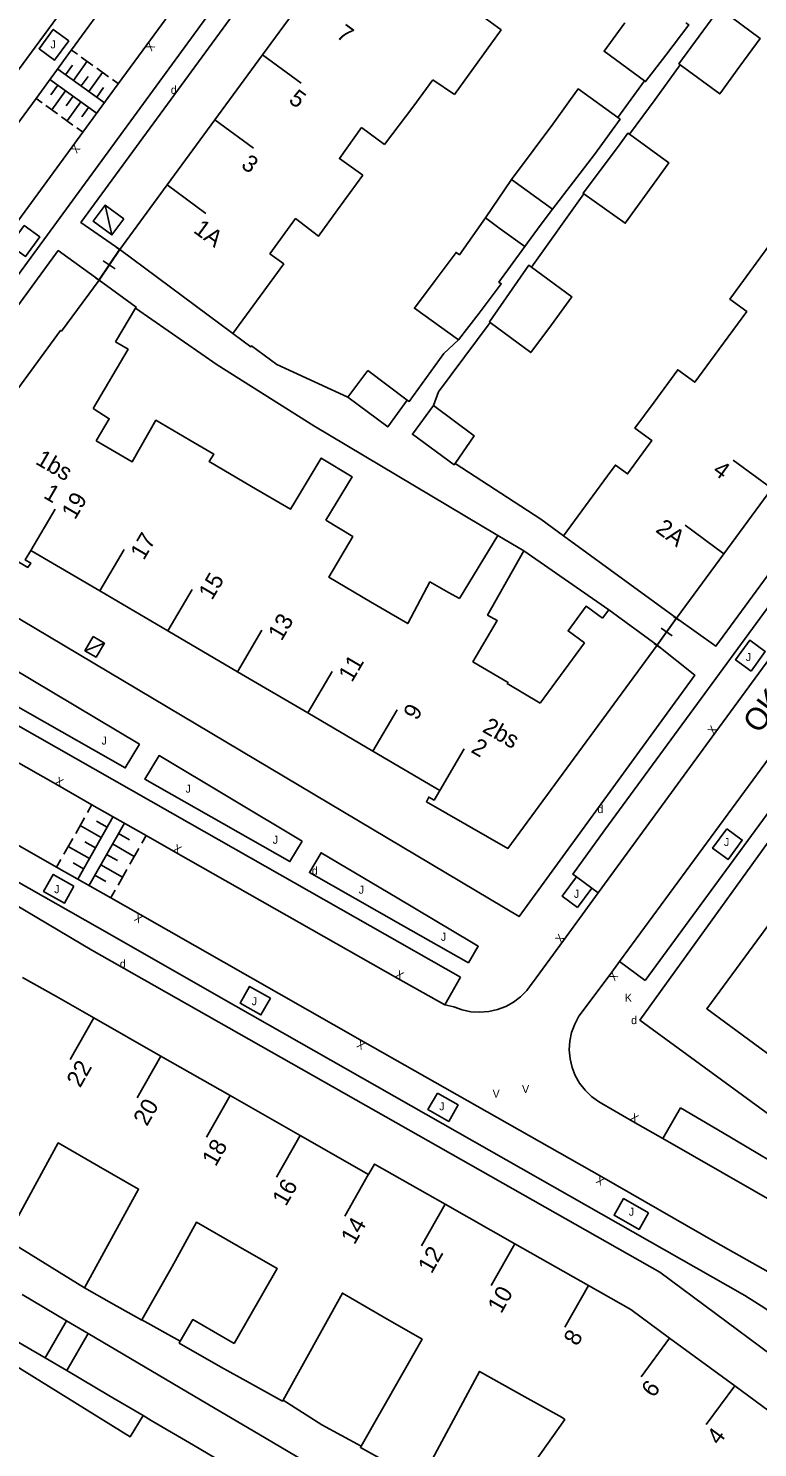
# Model space of a CAD drawing. Extents: x 134999 to 136502, y 457398 to 459002.
# Drawn here: x 135674.9 to 135720.5, y 457564.4 to 457653 of the extents above; entities that cross this region are included whole.
import ezdxf

# ---------------------------------------------------------------- set-up
doc = ezdxf.new("R2010")
doc.units = 0
for name, color, linetype in [('RI_DGTB_15', 7, 'Continuous'), ('RI_DGTB_23', 7, 'Continuous'), ('RI_DGTB_29', 7, 'Continuous'), ('RI_DGTB_30', 7, 'Continuous'), ('RI_DGTB_31', 7, 'Continuous'), ('RI_DGTB_35', 7, 'Continuous'), ('RI_DGTB_36', 7, 'Continuous'), ('RI_DGTB_37', 7, 'Continuous'), ('RI_DGTB_4', 7, 'Continuous'), ('RI_DGTB_48', 7, 'Continuous'), ('RI_DGTB_5', 7, 'Continuous'), ('RI_DGTB_53', 7, 'Continuous'), ('RI_DGTB_54', 7, 'Continuous'), ('RI_DGTB_6', 7, 'Continuous'), ('RI_DGTB_7', 7, 'Continuous')]:
    doc.layers.add(name, color=color, linetype=linetype)

msp = doc.modelspace()

# ---------------------------------------------------------------- linework, layer by layer
at = {"layer": 'RI_DGTB_15'}
for p, q in [((135689.562, 457651.339), (135691.983, 457649.567)), ((135686.586, 457647.277), (135689.007, 457645.505)), ((135683.61, 457643.215), (135686.031, 457641.443)), ((135721.392, 457624.257), (135718.974, 457626.033)), ((135675.094, 457620.387), (135676.612, 457622.975)), ((135718.402, 457620.184), (135715.984, 457621.96)), ((135679.391, 457617.863), (135680.909, 457620.451)), ((135683.656, 457615.361), (135685.174, 457617.949)), ((135687.999, 457612.815), (135689.517, 457615.403)), ((135692.4, 457610.235), (135693.918, 457612.823)), ((135696.463, 457607.852), (135697.981, 457610.44)), ((135700.648, 457605.399), (135702.166, 457607.987)), ((135679.027, 457591.192), (135677.545, 457588.584)), ((135683.21, 457588.8), (135681.728, 457586.192)), ((135687.538, 457586.34), (135686.056, 457583.732)), ((135691.923, 457583.85), (135690.441, 457581.242)), ((135696.194, 457581.42), (135694.712, 457578.812)), ((135700.982, 457579.561), (135699.502, 457576.952)), ((135705.343, 457577.086), (135703.863, 457574.477)), ((135709.931, 457574.483), (135708.451, 457571.874)), ((135715.011, 457571.197), (135713.235, 457568.78)), ((135719.08, 457568.206), (135717.304, 457565.789))]:
    msp.add_line(p, q, dxfattribs=at)
at = {"layer": 'RI_DGTB_23'}
for p, q in [((135679.347, 457637.279), (135680.655, 457639.181)), ((135714.229, 457614.479), (135715.433, 457616.155))]:
    msp.add_line(p, q, dxfattribs=at)
at = {"layer": 'RI_DGTB_30'}
for points in [[(135680.887, 457641.091), (135679.723, 457641.949), (135678.986, 457640.949), (135680.15, 457640.091), (135680.887, 457641.091)], [(135680.15, 457640.091), (135679.723, 457641.949)], [(135678.986, 457615.003), (135678.469, 457614.125), (135679.162, 457613.717), (135679.679, 457614.595), (135678.986, 457615.003)], [(135679.679, 457614.595), (135678.469, 457614.125)]]:
    msp.add_lwpolyline(points, dxfattribs=at)
at = {"layer": 'RI_DGTB_31'}
for p, q in [((135677.631, 457651.639), (135677.996, 457651.377)), ((135677.748, 457649.75), (135678.603, 457650.94)), ((135678.239, 457651.202), (135678.968, 457650.678)), ((135676.776, 457650.448), (135679.691, 457648.353)), ((135677.261, 457650.099), (135677.689, 457650.695)), ((135678.233, 457649.401), (135678.661, 457649.996)), ((135678.719, 457649.052), (135679.574, 457650.242)), ((135679.211, 457650.504), (135679.939, 457649.98)), ((135679.172, 457647.715), (135676.282, 457649.796)), ((135676.763, 457649.449), (135676.336, 457648.855)), ((135677.245, 457649.102), (135676.389, 457647.913)), ((135679.205, 457648.702), (135679.633, 457649.297)), ((135680.182, 457649.806), (135680.546, 457649.544)), ((135675.787, 457648.347), (135675.426, 457648.607)), ((135676.75, 457647.653), (135676.028, 457648.173)), ((135677.727, 457648.755), (135677.3, 457648.161)), ((135678.209, 457648.409), (135677.353, 457647.22)), ((135678.691, 457648.062), (135678.263, 457647.468)), ((135677.714, 457646.96), (135676.991, 457647.48)), ((135678.316, 457646.526), (135677.955, 457646.786)), ((135678.017, 457599.85), (135680.226, 457603.764)), ((135678.625, 457604.023), (135678.901, 457604.512)), ((135677.888, 457602.718), (135678.441, 457603.697)), ((135679.49, 457602.459), (135678.164, 457603.208)), ((135680.933, 457603.356), (135678.714, 457599.447)), ((135679.858, 457603.112), (135679.195, 457603.486)), ((135677.152, 457601.414), (135677.704, 457602.392)), ((135679.122, 457601.807), (135678.459, 457602.181)), ((135680.194, 457602.053), (135681.552, 457601.282)), ((135680.564, 457602.705), (135681.243, 457602.319)), ((135682.292, 457602.585), (135682.014, 457602.096)), ((135676.692, 457600.599), (135676.967, 457601.087)), ((135678.753, 457601.155), (135677.428, 457601.903)), ((135679.824, 457601.402), (135680.503, 457601.016)), ((135681.83, 457601.771), (135681.275, 457600.793)), ((135678.385, 457600.503), (135677.722, 457600.877)), ((135679.454, 457600.75), (135680.812, 457599.979)), ((135681.089, 457600.467), (135680.534, 457599.49)), ((135679.084, 457600.099), (135679.763, 457599.713)), ((135680.35, 457599.165), (135680.072, 457598.676))]:
    msp.add_line(p, q, dxfattribs=at)
at = {"layer": 'RI_DGTB_4'}
for p, q in [((135692.537, 457655.402), (135689.561, 457651.34)), ((135689.561, 457651.34), (135686.585, 457647.277)), ((135686.585, 457647.277), (135683.61, 457643.215)), ((135683.61, 457643.215), (135680.655, 457639.181)), ((135680.655, 457639.181), (135687.709, 457633.937)), ((135687.709, 457633.937), (135690.895, 457638.296)), ((135721.39, 457624.258), (135718.4, 457620.185)), ((135715.433, 457616.155), (135708.384, 457621.303)), ((135675.092, 457620.383), (135679.391, 457617.863)), ((135718.4, 457620.185), (135715.433, 457616.155)), ((135679.391, 457617.863), (135683.656, 457615.361)), ((135714.229, 457614.479), (135711.209, 457616.685)), ((135683.656, 457615.361), (135687.999, 457612.815)), ((135687.999, 457612.815), (135692.4, 457610.235)), ((135692.4, 457610.235), (135696.463, 457607.852)), ((135696.463, 457607.852), (135700.648, 457605.399)), ((135683.176, 457588.83), (135679.027, 457591.192)), ((135687.541, 457586.345), (135683.176, 457588.83)), ((135691.923, 457583.85), (135687.541, 457586.345)), ((135696.193, 457581.419), (135691.923, 457583.85)), ((135705.343, 457577.086), (135700.982, 457579.561)), ((135709.931, 457574.483), (135705.343, 457577.086)), ((135719.081, 457568.205), (135715.01, 457571.196)), ((135722.943, 457565.366), (135719.081, 457568.205))]:
    msp.add_line(p, q, dxfattribs=at)
for points in [[(135677.011, 457634.075), (135676.941, 457634.127), (135668.748, 457622.967), (135674.89, 457619.325), (135675.08, 457619.597), (135674.737, 457619.793), (135675.092, 457620.383)], [(135711.209, 457616.685), (135710.817, 457616.152)], [(135714.229, 457614.479), (135704.899, 457601.772), (135699.81, 457604.693), (135699.956, 457604.979), (135700.293, 457604.795), (135700.648, 457605.399)], [(135709.687, 457614.611), (135706.926, 457610.851)], [(135725.236, 457598.582), (135723.364, 457599.948), (135717.33, 457591.761), (135721.442, 457588.743)], [(135679.027, 457591.192), (135676.687, 457592.525), (135674.555, 457593.722)], [(135700.982, 457579.561), (135696.57, 457582.064), (135696.193, 457581.419)], [(135709.931, 457574.483), (135712.594, 457572.972), (135715.01, 457571.196)]]:
    msp.add_lwpolyline(points, dxfattribs=at)
at = {"layer": 'RI_DGTB_48'}
for p, q in [((135680.632, 457639.185), (135679.333, 457637.27)), ((135680.655, 457639.181), (135679.347, 457637.279)), ((135680.441, 457639.315), (135680.823, 457639.055)), ((135679.6, 457638.487), (135680.366, 457637.968)), ((135679.142, 457637.4), (135679.525, 457637.14)), ((135715.427, 457616.147), (135714.22, 457614.451)), ((135715.433, 457616.155), (135714.229, 457614.479)), ((135715.257, 457616.268), (135715.597, 457616.026)), ((135714.484, 457615.54), (135715.163, 457615.058)), ((135714.05, 457614.572), (135714.39, 457614.33))]:
    msp.add_line(p, q, dxfattribs=at)
at = {"layer": 'RI_DGTB_5'}
for p, q in [((135701.559, 457648.871), (135700.204, 457649.79)), ((135698.952, 457648.079), (135697.198, 457645.752)), ((135690.021, 457638.913), (135690.895, 457638.296)), ((135677.011, 457634.075), (135679.347, 457637.279)), ((135708.384, 457621.303), (135711.36, 457625.357)), ((135701.879, 457617.382), (135704.272, 457621.322)), ((135704.272, 457621.322), (135705.908, 457620.358)), ((135701.195, 457617.751), (135701.879, 457617.382)), ((135678.437, 457574.327), (135680.132, 457573.369)), ((135686.935, 457569.392), (135688.76, 457568.389))]:
    msp.add_line(p, q, dxfattribs=at)
for points in [[(135701.723, 457654.918), (135704.481, 457652.901), (135701.559, 457648.871)], [(135698.952, 457648.079), (135700.204, 457649.79)], [(135695.748, 457646.813), (135694.37, 457644.864), (135695.842, 457643.823)], [(135695.748, 457646.813), (135697.198, 457645.752)], [(135695.842, 457643.823), (135694.26, 457641.66)], [(135690.021, 457638.913), (135691.629, 457641.113), (135693.065, 457640.025), (135694.26, 457641.66)], [(135720.026, 457637.799), (135721.446, 457639.73), (135722.51, 457638.95), (135724.082, 457641.089)], [(135720.026, 457637.799), (135718.768, 457636.088), (135719.831, 457635.307), (135718.096, 457632.947)], [(135679.347, 457637.279), (135681.665, 457635.587), (135681.624, 457635.519)], [(135681.624, 457635.519), (135680.377, 457633.419)], [(135680.377, 457633.419), (135681.166, 457632.951), (135678.973, 457629.259)], [(135714.04, 457629.657), (135715.521, 457631.671), (135716.585, 457630.891), (135718.096, 457632.947)], [(135714.04, 457629.657), (135712.843, 457628.029), (135713.907, 457627.247), (135712.379, 457625.169), (135711.627, 457625.72), (135711.36, 457625.357)], [(135678.973, 457629.259), (135679.991, 457628.617), (135679.17, 457627.233)], [(135685.025, 457627.286), (135682.907, 457628.525), (135681.415, 457625.921), (135679.17, 457627.233)], [(135688.881, 457624.391), (135686.241, 457625.941), (135686.521, 457626.411), (135685.025, 457627.286)], [(135688.881, 457624.391), (135691.316, 457622.967), (135691.596, 457623.44)], [(135696.316, 457617.186), (135693.713, 457618.711), (135695.205, 457621.257), (135693.518, 457622.278)], [(135705.908, 457620.358), (135703.638, 457616.35), (135704.223, 457616.013), (135702.714, 457613.436), (135704.878, 457612.169)], [(135701.195, 457617.751), (135700.031, 457618.418), (135698.645, 457615.821), (135696.316, 457617.186)], [(135706.926, 457610.851), (135704.862, 457612.068), (135704.91, 457612.15), (135704.878, 457612.169)], [(135673.518, 457577.366), (135676.794, 457583.383), (135679.311, 457581.938)], [(135678.437, 457574.327), (135681.817, 457580.5), (135679.311, 457581.938)], [(135688.037, 457576.932), (135685.435, 457578.425), (135683.901, 457575.631)], [(135687.784, 457570.859), (135690.484, 457575.528), (135688.037, 457576.932)], [(135690.858, 457567.321), (135694.56, 457574.002), (135697.107, 457572.529)], [(135695.727, 457564.441), (135699.536, 457571.125), (135697.107, 457572.529)], [(135688.76, 457568.389), (135690.822, 457567.256), (135690.858, 457567.321)], [(135699.443, 457562.263), (135703.133, 457569.111), (135705.952, 457567.531)], [(135705.952, 457567.531), (135708.287, 457566.222), (135708.459, 457566.101), (135706.581, 457563.461), (135708.357, 457562.225)], [(135697.745, 457563.21), (135695.681, 457564.361), (135695.727, 457564.441)]]:
    msp.add_lwpolyline(points, dxfattribs=at)
at = {"layer": 'RI_DGTB_53'}
for p, q in [((135710.139, 457599.297), (135710.547, 457598.999)), ((135697.974, 457598.697), (135702.626, 457595.912)), ((135698.219, 457597.025), (135702.43, 457594.624)), ((135713.477, 457593.527), (135711.873, 457594.706)), ((135701.932, 457593.745), (135700.952, 457592.013)), ((135701.52, 457591.884), (135700.952, 457592.013))]:
    msp.add_line(p, q, dxfattribs=at)
for points in [[(135715.065, 457705.832), (135695.864, 457679.693), (135663.811, 457636.156), (135665.438, 457634.985)], [(135664.236, 457623.902), (135673.283, 457636.238), (135688.526, 457657.061), (135704.843, 457679.346), (135714.306, 457692.238)], [(135700.838, 457683.368), (135699.478, 457681.522), (135688.141, 457665.992), (135679.328, 457653.987), (135677.621, 457651.646)], [(135680.55, 457649.541), (135682.332, 457651.973), (135691.082, 457663.916), (135702.359, 457679.333), (135703.75, 457681.23)], [(135677.454, 457652.219), (135676.565, 457651.015), (135675.6, 457651.728), (135676.488, 457652.932), (135677.454, 457652.219)], [(135677.621, 457651.646), (135675.413, 457648.617)], [(135678.333, 457646.514), (135680.55, 457649.541)], [(135675.413, 457648.617), (135674.661, 457647.586), (135666.995, 457637.137), (135665.438, 457634.985)], [(135662.625, 457625.089), (135669.798, 457634.852), (135677.659, 457645.594), (135678.333, 457646.514)], [(135709.181, 457600.005), (135708.953, 457600.174), (135710.968, 457602.946), (135741.173, 457644.104)], [(135673.782, 457639.466), (135674.67, 457640.68), (135675.645, 457639.968), (135674.757, 457638.753), (135673.782, 457639.466)], [(135748.145, 457640.82), (135744.22, 457635.387), (135734.158, 457621.689), (135728.911, 457614.561), (135723.566, 457607.265), (135713.477, 457593.527)], [(135710.547, 457598.999), (135717.899, 457609.055), (135722.192, 457614.914), (135727.218, 457621.779), (135728.954, 457624.14)], [(135731.9, 457621.978), (135730.592, 457620.197), (135720.733, 457606.757), (135711.873, 457594.706)], [(135701.932, 457593.745), (135685.008, 457603.36), (135661.095, 457616.938)], [(135678.898, 457604.506), (135676.767, 457605.721), (135663.048, 457613.524), (135660.105, 457615.255)], [(135720.098, 457612.852), (135720.992, 457614.073), (135720.024, 457614.782), (135719.13, 457613.561), (135720.098, 457612.852)], [(135681.886, 457608.286), (135680.989, 457606.804), (135675.035, 457610.192), (135672.827, 457611.441), (135673.816, 457613.106), (135681.886, 457608.286)], [(135676.698, 457600.61), (135674.549, 457601.836), (135661.066, 457609.482), (135655.601, 457612.564)], [(135719.713, 457573.857), (135686.827, 457592.524), (135680.162, 457596.347), (135659.466, 457608.081)], [(135692.038, 457602.231), (135691.277, 457600.955), (135682.218, 457606.097), (135683.102, 457607.573), (135692.038, 457602.231)], [(135682.286, 457602.575), (135678.898, 457604.506)], [(135718.585, 457603.007), (135717.699, 457601.79), (135718.669, 457601.083), (135719.555, 457602.301), (135718.585, 457603.007)], [(135700.952, 457592.013), (135698.032, 457593.655), (135684.142, 457601.517), (135682.286, 457602.575)], [(135698.219, 457597.025), (135692.501, 457600.262), (135693.227, 457601.508), (135697.974, 457598.697)], [(135680.076, 457598.684), (135676.698, 457600.61)], [(135677.782, 457599.412), (135676.486, 457600.151), (135675.884, 457599.095), (135677.181, 457598.356), (135677.782, 457599.412)], [(135709.181, 457600.005), (135708.292, 457598.801), (135709.25, 457598.093)], [(135710.139, 457599.297), (135709.181, 457600.005)], [(135709.25, 457598.093), (135710.139, 457599.297)], [(135723.276, 457573.856), (135721.835, 457574.92), (135721.652, 457575.05), (135717.887, 457577.191), (135710.771, 457581.254), (135695.815, 457589.734), (135681.908, 457597.639), (135680.076, 457598.684)], [(135706.432, 457593.378), (135708.375, 457596.027), (135710.547, 457598.999)], [(135702.43, 457594.624), (135703.05, 457595.661), (135702.626, 457595.912)], [(135711.873, 457594.706), (135711.285, 457593.907), (135709.34, 457591.289)], [(135690.055, 457592.418), (135688.753, 457593.16), (135688.16, 457592.118), (135689.461, 457591.376), (135690.055, 457592.418)], [(135701.52, 457591.884), (135702.043, 457591.692), (135702.589, 457591.576), (135703.146, 457591.54), (135703.702, 457591.583), (135704.247, 457591.705), (135704.768, 457591.904), (135705.256, 457592.175), (135705.7, 457592.514), (135706.091, 457592.912), (135706.421, 457593.361), (135706.432, 457593.378)], [(135709.34, 457591.289), (135709.077, 457590.803), (135708.887, 457590.283), (135708.774, 457589.742), (135708.741, 457589.19), (135708.787, 457588.64), (135708.912, 457588.101), (135709.113, 457587.586), (135709.387, 457587.106), (135709.726, 457586.67), (135710.126, 457586.288), (135710.576, 457585.967), (135710.777, 457585.852)], [(135700.494, 457586.497), (135701.794, 457585.758), (135701.205, 457584.722), (135699.905, 457585.46), (135700.494, 457586.497)], [(135714.592, 457583.654), (135712.716, 457584.73), (135710.777, 457585.852)], [(135715.696, 457585.58), (135714.592, 457583.654)], [(135715.696, 457585.58), (135718.31, 457584.034), (135723.513, 457580.944), (135726.26, 457579.098), (135733.254, 457573.932)], [(135725.632, 457577.064), (135724.206, 457578.123), (135724.002, 457578.26), (135714.592, 457583.654)], [(135713.698, 457579.017), (135712.131, 457579.907), (135711.54, 457578.866), (135713.106, 457577.976), (135713.698, 457579.017)], [(135732.048, 457567.339), (135730.844, 457565.717), (135726.087, 457569.259), (135720.96, 457573.058), (135719.713, 457573.857)]]:
    msp.add_lwpolyline(points, dxfattribs=at)
at = {"layer": 'RI_DGTB_54'}
for p, q in [((135709.652, 457642.663), (135706.368, 457638.079)), ((135706.928, 457640.674), (135707.699, 457641.707)), ((135705.908, 457620.358), (135711.209, 457616.685)), ((135673.518, 457577.366), (135678.437, 457574.327))]:
    msp.add_line(p, q, dxfattribs=at)
for points in [[(135715.935, 457688.138), (135713.901, 457689.6), (135678.215, 457640.876), (135680.655, 457639.181)], [(135712.5, 457646.384), (135714.098, 457648.561), (135715.68, 457650.716)], [(135713.436, 457649.723), (135711.764, 457647.428)], [(135739.301, 457648.652), (135741.74, 457646.878), (135717.907, 457614.416), (135715.438, 457616.151), (135715.433, 457616.155)], [(135724.844, 457567.563), (135714.395, 457575.305), (135678.894, 457595.429), (135672.673, 457599.104), (135669.399, 457600.934), (135663.913, 457604.06), (135663.073, 457604.518), (135661.541, 457605.391), (135660.696, 457605.902), (135655.185, 457609.07), (135651.919, 457610.886), (135646.615, 457613.933), (135645.902, 457614.453), (135644.563, 457615.342), (135638.709, 457619.579), (135635.75, 457621.808), (135622.188, 457631.651), (135611.55, 457639.457), (135609.753, 457637.193)], [(135714.229, 457614.479), (135716.579, 457612.607), (135705.597, 457597.517), (135664.326, 457622.071), (135676.799, 457639.116), (135679.347, 457637.279)], [(135704.272, 457621.322), (135692.781, 457628.181), (135686.741, 457631.971), (135681.624, 457635.519)], [(135687.709, 457633.937), (135688.84, 457633.111), (135688.876, 457633.16), (135690.451, 457632.001), (135694.892, 457629.971)], [(135703.803, 457634.629), (135700.561, 457630.301), (135700.243, 457629.434)], [(135698.605, 457629.778), (135698.741, 457629.698), (135700.891, 457632.681), (135701.822, 457633.541)], [(135701.597, 457625.814), (135706.956, 457622.345), (135708.384, 457621.303)], [(135726.817, 457604.634), (135724.297, 457606.495), (135713.15, 457591.058), (135724.661, 457582.638), (135730.894, 457577.988), (135732.025, 457577.241), (135733.759, 457579.703)], [(135682.107, 457566.353), (135681.291, 457565.031), (135669.581, 457572.271), (135670.279, 457573.3)], [(135682.024, 457572.327), (135684.426, 457571.004)], [(135690.858, 457567.321), (135693.277, 457565.783), (135695.727, 457564.441)]]:
    msp.add_lwpolyline(points, dxfattribs=at)
at = {"layer": 'RI_DGTB_6'}
for p, q in [((135703.511, 457641.162), (135705.126, 457643.565)), ((135707.699, 457641.707), (135706.928, 457640.674)), ((135704.418, 457640.486), (135705.969, 457639.373)), ((135696.148, 457631.634), (135698.605, 457629.778)), ((135675.973, 457569.962), (135677.32, 457572.27)), ((135677.326, 457569.166), (135678.675, 457571.475))]:
    msp.add_line(p, q, dxfattribs=at)
for points in [[(135718.251, 457654.151), (135718.126, 457654.243), (135716.851, 457652.505)], [(135718.251, 457654.151), (135720.678, 457652.358), (135719.409, 457650.628)], [(135713.436, 457649.723), (135710.919, 457651.571), (135712.221, 457653.343)], [(135716.025, 457653.35), (135716.215, 457653.21), (135714.768, 457651.316)], [(135716.851, 457652.505), (135715.588, 457650.784), (135715.68, 457650.716)], [(135714.768, 457651.316), (135713.509, 457649.669), (135713.436, 457649.723)], [(135719.409, 457650.628), (135718.14, 457648.899), (135715.68, 457650.716)], [(135711.764, 457647.428), (135709.292, 457649.214), (135707.702, 457647.014)], [(135710.325, 457645.119), (135711.915, 457647.319), (135711.764, 457647.428)], [(135707.702, 457647.014), (135706.474, 457645.37)], [(135712.5, 457646.384), (135712.404, 457646.453), (135711.82, 457645.646)], [(135714.384, 457643.791), (135714.968, 457644.598), (135712.5, 457646.384)], [(135711.82, 457645.646), (135709.607, 457642.695), (135709.652, 457642.663)], [(135706.474, 457645.37), (135705.126, 457643.565)], [(135709.012, 457643.413), (135710.325, 457645.119)], [(135714.384, 457643.791), (135712.234, 457640.82), (135709.652, 457642.663)], [(135705.126, 457643.565), (135707.699, 457641.707)], [(135707.699, 457641.707), (135709.012, 457643.413)], [(135703.511, 457641.162), (135701.871, 457638.861), (135701.668, 457639), (135700.364, 457637.256)], [(135704.418, 457640.486), (135703.511, 457641.162)], [(135706.928, 457640.674), (135705.969, 457639.373)], [(135705.969, 457639.373), (135704.333, 457637.154), (135704.492, 457637.044), (135703.097, 457635.214)], [(135706.368, 457638.079), (135706.201, 457638.201), (135704.985, 457636.446)], [(135706.368, 457638.079), (135708.908, 457636.228), (135707.618, 457634.489)], [(135700.364, 457637.256), (135699.061, 457635.512), (135701.822, 457633.541)], [(135704.985, 457636.446), (135703.752, 457634.667), (135703.803, 457634.629)], [(135703.097, 457635.214), (135701.822, 457633.541)], [(135707.618, 457634.489), (135706.327, 457632.75), (135703.803, 457634.629)], [(135694.892, 457629.971), (135696.148, 457631.634)], [(135694.892, 457629.971), (135697.395, 457628.101), (135698.605, 457629.778)], [(135701.597, 457625.814), (135701.542, 457625.733), (135698.935, 457627.645), (135700.243, 457629.434)], [(135700.243, 457629.434), (135702.792, 457627.555), (135701.597, 457625.814)], [(135693.518, 457622.278), (135695.159, 457624.992), (135693.237, 457626.154), (135691.596, 457623.44)], [(135709.687, 457614.611), (135708.663, 457615.362), (135709.794, 457616.903), (135710.817, 457616.152)], [(135683.901, 457575.631), (135682.024, 457572.327)], [(135677.32, 457572.27), (135674.546, 457573.908)], [(135682.024, 457572.327), (135682.02, 457572.319), (135680.132, 457573.369)], [(135687.784, 457570.859), (135685.204, 457572.351), (135684.426, 457571.004)], [(135675.973, 457569.962), (135673.192, 457571.592)], [(135678.675, 457571.475), (135681.317, 457569.916)], [(135684.426, 457571.004), (135684.356, 457570.884), (135686.935, 457569.392)], [(135679.969, 457567.611), (135677.326, 457569.166)], [(135681.317, 457569.916), (135683.96, 457568.357)], [(135683.96, 457568.357), (135686.601, 457566.798)], [(135682.107, 457566.353), (135679.969, 457567.611)], [(135686.601, 457566.798), (135689.342, 457565.181)], [(135682.614, 457566.054), (135682.107, 457566.353)], [(135685.248, 457564.502), (135682.614, 457566.054)], [(135689.342, 457565.181), (135692.083, 457563.564)], [(135687.998, 457562.882), (135685.248, 457564.502)]]:
    msp.add_lwpolyline(points, dxfattribs=at)
at = {"layer": 'RI_DGTB_7'}
for p, q in [((135677.32, 457572.27), (135678.675, 457571.475)), ((135675.973, 457569.962), (135677.326, 457569.166))]:
    msp.add_line(p, q, dxfattribs=at)

# ---------------------------------------------------------------- texts
at = {"layer": 'RI_DGTB_29'}
for p in [(135683.831, 457648.91), (135710.495, 457603.983), (135692.644, 457600.133), (135680.649, 457594.323), (135712.602, 457590.801)]:
    msp.add_text('d', height=0.5, dxfattribs=at).set_placement(p)
at = {"layer": 'RI_DGTB_30'}
for rotation, p in [(233.77296, (135682.48, 457652.175)), (233.80369, (135677.807, 457645.796)), (53.83251, (135717.751, 457608.853)), (330.31823, (135676.55, 457605.845)), (330.48863, (135683.924, 457601.64)), (150.38551, (135682.125, 457597.515)), (53.73747, (135708.227, 457595.825)), (330.66352, (135697.814, 457593.777)), (233.67733, (135711.433, 457594.108)), (150.44871, (135696.032, 457589.611)), (330.17722, (135712.499, 457584.854)), (150.27474, (135710.988, 457581.13))]:
    msp.add_text('X', height=0.5, rotation=rotation, dxfattribs=at).set_placement(p)
for s, p in [('K', (135712.213, 457592.198)), ('V', (135705.787, 457586.491)), ('V', (135703.945, 457586.212))]:
    msp.add_text(s, height=0.5, dxfattribs=at).set_placement(p)
at = {"layer": 'RI_DGTB_31'}
for p in [(135676.316, 457651.747), (135719.77, 457613.482), (135679.502, 457608.263), (135684.758, 457605.26), (135690.204, 457602.064), (135718.406, 457601.925), (135676.547, 457598.982), (135695.575, 457598.948), (135709.029, 457598.69), (135700.712, 457596.007), (135688.886, 457591.982), (135700.611, 457585.417), (135712.459, 457578.833)]:
    msp.add_text('J', height=0.5, dxfattribs=at).set_placement(p)
at = {"layer": 'RI_DGTB_35'}
for s, rotation, p in [('1A', 323.7882, (135685.189, 457640.291)), ('1', 329.756, (135675.816, 457623.708)), ('19', 59.6242, (135677.849, 457622.257)), ('2A', 323.7121, (135714.077, 457621.588)), ('9', 59.6242, (135699.216, 457609.719)), ('2', 330.2241, (135702.534, 457607.82)), ('4', 53.6892, (135718.098, 457564.454))]:
    msp.add_text(s, height=1.054, rotation=rotation, dxfattribs=at).set_placement(p)
at = {"layer": 'RI_DGTB_36'}
for s, rotation, p in [('7', 323.7882, (135694.116, 457652.477)), ('5', 323.7882, (135691.14, 457648.416)), ('3', 323.7882, (135688.163, 457644.354)), ('1bs', 329.756, (135675.31, 457625.83)), ('4', 323.7121, (135717.641, 457625.24)), ('17', 59.6242, (135682.145, 457619.732)), ('15', 59.6242, (135686.41, 457617.23)), ('13', 59.6242, (135690.753, 457614.684)), ('11', 59.6242, (135695.155, 457612.104)), ('2bs', 330.2241, (135703.246, 457609.095)), ('22', 60.3721, (135678.166, 457586.78)), ('20', 60.3721, (135682.341, 457584.375)), ('18', 60.3721, (135686.636, 457581.855)), ('16', 60.3721, (135691.025, 457579.373)), ('14', 60.3721, (135695.313, 457576.973)), ('12', 60.4235, (135700.132, 457575.161)), ('10', 60.4235, (135704.485, 457572.672)), ('8', 60.4235, (135709.24, 457570.639)), ('6', 53.6892, (135714.01, 457567.42))]:
    msp.add_text(s, height=1.054, rotation=rotation, dxfattribs=at).set_placement(p)
at = {"layer": 'RI_DGTB_37'}
msp.add_text('OKKERNOOTSTRAAT', height=1.4, rotation=53.55563, dxfattribs=at).set_placement((135720.611, 457608.883))

doc.saveas('drawing.dxf')
